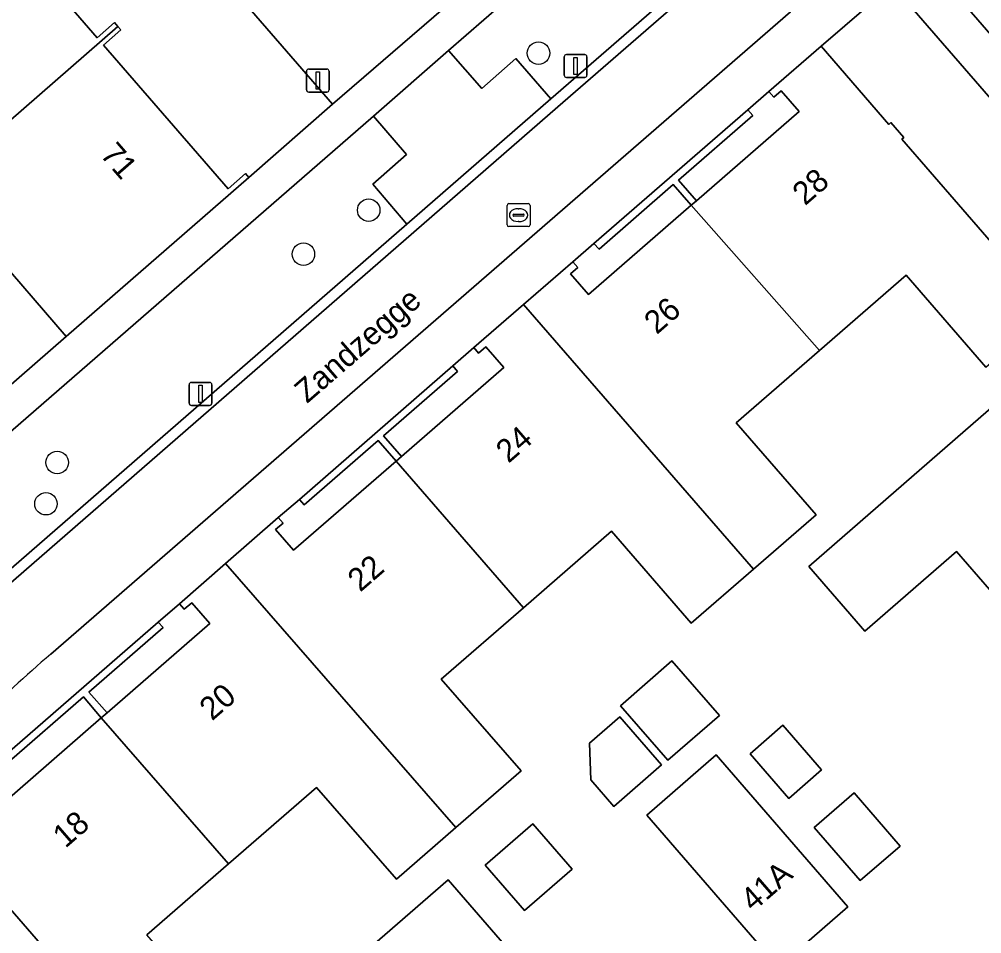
# Model space of a CAD drawing. Extents: x 155887 to 156869, y 383880 to 384678.
# Drawn here: x 156506.07 to 156547.97, y 384195.11 to 384234.9 of the extents above; entities that cross this region are included whole.
import ezdxf

# ---------------------------------------------------------------- set-up
doc = ezdxf.new("R2010")
doc.units = 0
for name, color, linetype in [('IMGEO_Boom', 7, 'Continuous'), ('IMGEO_Erf', 7, 'Continuous'), ('IMGEO_Groenvoorziening', 7, 'Continuous'), ('IMGEO_Lichtmast', 7, 'Continuous'), ('IMGEO_Muur', 7, 'Continuous'), ('IMGEO_Openbare_ruimte_label', 7, 'Continuous'), ('IMGEO_Pand', 7, 'Continuous'), ('IMGEO_Pand_nummerreeks', 7, 'Continuous'), ('IMGEO_Parkeervlak_open', 7, 'Continuous'), ('IMGEO_Rijbaan_lokaal_gesloten', 7, 'Continuous'), ('IMGEO_Rijbaan_lokaal_open', 7, 'Continuous'), ('IMGEO_Rioolput', 7, 'Continuous'), ('IMGEO_Voetpad_open', 7, 'Continuous')]:
    doc.layers.add(name, color=color, linetype=linetype)

msp = doc.modelspace()

# ---------------------------------------------------------------- linework, layer by layer
at = {"layer": 'IMGEO_Boom'}
for centre in [(156528.675, 384233.426), (156521.281, 384226.592), (156518.44, 384224.677), (156507.721, 384215.612), (156507.233, 384213.819)]:
    msp.add_circle(centre, 0.489, dxfattribs=at)
at = {"layer": 'IMGEO_Erf'}
for points in [[(156504.174, 384240.191), (156509.463, 384234.099), (156510.218, 384234.754), (156510.368, 384234.581), (156510.494, 384234.436), (156509.739, 384233.781), (156515.166, 384227.529), (156515.919, 384228.186), (156516.06, 384228.023), (156519.712, 384231.205), (156503.377, 384250)], [(156548.151, 384219.765), (156544.678, 384223.764), (156540.909, 384220.491), (156537.283, 384217.343), (156540.756, 384213.343), (156538.031, 384210.977), (156535.322, 384208.625), (156531.849, 384212.625), (156528.014, 384209.294), (156524.439, 384206.19), (156527.912, 384202.19), (156525.079, 384199.731), (156522.486, 384197.479), (156519.013, 384201.478), (156515.179, 384198.149), (156511.625, 384195.063)], [(156549.746, 384208.44), (156546.876, 384211.742), (156542.885, 384208.273), (156540.44, 384211.086), (156547.935, 384217.602), (156551.708, 384220.882)], [(156517.24, 384190.944), (156524.738, 384197.456), (156527.196, 384194.626)]]:
    msp.add_lwpolyline(points, dxfattribs=at)
for points in [[(156537.787, 384230.955), (156537.998, 384230.712), (156534.767, 384227.906), (156535.551, 384227.004), (156540.023, 384230.887), (156539.236, 384231.792), (156538.912, 384231.511), (156538.702, 384231.752)], [(156530.174, 384224.347), (156530.384, 384224.106), (156530.067, 384223.83), (156530.853, 384222.925), (156535.323, 384226.806), (156534.54, 384227.707), (156531.308, 384224.9), (156531.089, 384225.151)], [(156508.113, 384221.097), (156504.771, 384224.949), (156500, 384220.809), (156499.918, 384220.737), (156494.957, 384216.432), (156498.314, 384212.563)], [(156524.939, 384219.822), (156525.149, 384219.581), (156521.928, 384216.779), (156522.713, 384215.877), (156527.166, 384219.744), (156526.381, 384220.648), (156526.065, 384220.373), (156525.856, 384220.614)], [(156517.346, 384213.216), (156517.552, 384212.981), (156517.229, 384212.7), (156518.013, 384211.797), (156522.478, 384215.674), (156521.694, 384216.574), (156518.473, 384213.77), (156518.263, 384214.011)], [(156512.123, 384208.672), (156512.333, 384208.43), (156509.103, 384205.623), (156509.89, 384204.718), (156514.366, 384208.604), (156513.579, 384209.51), (156513.254, 384209.228), (156513.039, 384209.467)], [(156534.307, 384202.655), (156532.242, 384205.032), (156534.482, 384206.977), (156536.546, 384204.6)], [(156504.508, 384202.058), (156504.718, 384201.816), (156504.393, 384201.534), (156505.18, 384200.628), (156509.637, 384204.498), (156508.866, 384205.417), (156505.635, 384202.609), (156505.425, 384202.851)], [(156534.027, 384202.455), (156531.946, 384200.648), (156530.947, 384201.798), (156530.89, 384203.396), (156532.213, 384204.545)], [(156539.57, 384200.995), (156537.884, 384202.937), (156539.312, 384204.177), (156540.999, 384202.236)], [(156542.133, 384196.272), (156539.115, 384193.651), (156533.388, 384200.274), (156536.406, 384202.895)], [(156544.413, 384198.922), (156542.678, 384197.421), (156540.674, 384199.738), (156542.409, 384201.239)], [(156530.139, 384197.924), (156528.061, 384196.12), (156526.351, 384198.089), (156528.429, 384199.893)]]:
    msp.add_lwpolyline(points, close=True, dxfattribs=at)
at = {"layer": 'IMGEO_Groenvoorziening'}
msp.add_lwpolyline([(156550.654, 384222.583), (156553.701, 384225.286), (156544.066, 384236.402), (156540.977, 384233.732), (156543.926, 384230.326), (156544.012, 384230.409), (156544.577, 384229.751), (156544.493, 384229.68)], close=True, dxfattribs=at)
at = {"layer": 'IMGEO_Lichtmast'}
for p, q in [((156529.794, 384232.467), (156529.794, 384233.267)), ((156529.794, 384233.267), (156529.794, 384232.467)), ((156529.894, 384233.367), (156530.684, 384233.367)), ((156530.684, 384233.367), (156529.894, 384233.367)), ((156530.784, 384233.267), (156530.784, 384232.467)), ((156530.784, 384232.467), (156530.784, 384233.267)), ((156518.57, 384231.836), (156518.57, 384232.636)), ((156518.57, 384232.636), (156518.57, 384231.836)), ((156518.67, 384232.736), (156519.46, 384232.736)), ((156519.46, 384232.736), (156518.67, 384232.736)), ((156519.56, 384232.636), (156519.56, 384231.836)), ((156519.56, 384231.836), (156519.56, 384232.636)), ((156530.684, 384232.367), (156529.894, 384232.367)), ((156529.894, 384232.367), (156530.684, 384232.367)), ((156519.46, 384231.736), (156518.67, 384231.736)), ((156518.67, 384231.736), (156519.46, 384231.736)), ((156513.465, 384218.199), (156513.465, 384218.999)), ((156513.465, 384218.999), (156513.465, 384218.199)), ((156513.565, 384219.099), (156514.355, 384219.099)), ((156514.355, 384219.099), (156513.565, 384219.099)), ((156514.455, 384218.999), (156514.455, 384218.199)), ((156514.455, 384218.199), (156514.455, 384218.999)), ((156514.355, 384218.099), (156513.565, 384218.099)), ((156513.565, 384218.099), (156514.355, 384218.099))]:
    msp.add_line(p, q, dxfattribs=at)
for points in [[(156530.214, 384233.242), (156530.364, 384233.242), (156530.364, 384232.492), (156530.214, 384232.492), (156530.214, 384233.242)], [(156518.99, 384232.611), (156519.14, 384232.611), (156519.14, 384231.861), (156518.99, 384231.861), (156518.99, 384232.611)], [(156513.885, 384218.974), (156514.035, 384218.974), (156514.035, 384218.224), (156513.885, 384218.224), (156513.885, 384218.974)]]:
    msp.add_lwpolyline(points, dxfattribs=at)
for centre, start, end in [((156529.894, 384233.267), 90, 180), ((156529.894, 384233.267), 90, 180), ((156530.684, 384233.267), 0, 90), ((156530.684, 384233.267), 360, 90), ((156518.67, 384232.636), 90, 180), ((156518.67, 384232.636), 90, 180), ((156519.46, 384232.636), 0, 90), ((156519.46, 384232.636), 360, 90), ((156529.894, 384232.467), 180, 270), ((156529.894, 384232.467), 180, 270), ((156530.684, 384232.467), 270, 0), ((156530.684, 384232.467), 270, 0), ((156518.67, 384231.836), 180, 270), ((156518.67, 384231.836), 180, 270), ((156519.46, 384231.836), 270, 0), ((156519.46, 384231.836), 270, 0), ((156513.565, 384218.999), 90, 180), ((156513.565, 384218.999), 90, 180), ((156514.355, 384218.999), 0, 90), ((156514.355, 384218.999), 360, 90), ((156513.565, 384218.199), 180, 270), ((156513.565, 384218.199), 180, 270), ((156514.355, 384218.199), 270, 0), ((156514.355, 384218.199), 270, 0)]:
    msp.add_arc(centre, 0.1, start, end, dxfattribs=at)
at = {"layer": 'IMGEO_Muur'}
for points in [[(156531.089, 384225.151), (156531.308, 384224.9), (156534.54, 384227.707), (156535.323, 384226.806), (156535.551, 384227.004), (156534.767, 384227.906), (156537.998, 384230.712), (156537.787, 384230.955)], [(156522.713, 384215.877), (156521.928, 384216.779), (156525.149, 384219.581), (156524.939, 384219.822), (156518.263, 384214.011), (156518.473, 384213.77), (156521.694, 384216.574), (156522.478, 384215.674)], [(156505.425, 384202.851), (156505.635, 384202.609), (156508.866, 384205.417), (156509.637, 384204.498), (156509.89, 384204.718), (156509.103, 384205.623), (156512.333, 384208.43), (156512.123, 384208.672)]]:
    msp.add_lwpolyline(points, close=True, dxfattribs=at)
msp.add_lwpolyline([(156498.314, 384212.563), (156508.113, 384221.097)], dxfattribs=at)
at = {"layer": 'IMGEO_Pand'}
for points in [[(156504.799, 384240.996), (156500, 384236.825), (156496.844, 384234.082), (156500, 384230.446), (156500, 384230.329), (156495.203, 384226.165), (156497.561, 384223.45), (156500, 384225.57), (156510.368, 384234.581), (156510.218, 384234.754), (156509.463, 384234.099), (156504.174, 384240.191), (156504.929, 384240.846)], [(156499.918, 384220.737), (156500, 384220.809), (156504.771, 384224.949), (156508.113, 384221.097), (156516.06, 384228.023), (156515.919, 384228.186), (156515.166, 384227.529), (156509.739, 384233.781), (156510.494, 384234.436), (156510.368, 384234.581), (156500, 384225.57), (156497.561, 384223.45)], [(156540.909, 384220.491), (156544.678, 384223.764), (156548.151, 384219.765), (156550.732, 384222.006), (156550.831, 384221.892), (156551.072, 384222.102), (156550.654, 384222.583), (156544.493, 384229.68), (156544.577, 384229.751), (156544.012, 384230.409), (156543.926, 384230.326), (156540.977, 384233.732), (156538.702, 384231.752), (156538.912, 384231.511), (156539.236, 384231.792), (156540.023, 384230.887), (156535.551, 384227.004), (156535.323, 384226.806)], [(156540.909, 384220.491), (156535.323, 384226.806), (156530.853, 384222.925), (156530.067, 384223.83), (156530.384, 384224.106), (156530.174, 384224.347), (156528.027, 384222.491), (156538.031, 384210.977), (156540.756, 384213.343), (156537.283, 384217.343)], [(156528.027, 384222.491), (156525.856, 384220.614), (156526.065, 384220.373), (156526.381, 384220.648), (156527.166, 384219.744), (156522.713, 384215.877), (156522.478, 384215.674), (156528.014, 384209.294), (156531.849, 384212.625), (156535.322, 384208.625), (156538.031, 384210.977)], [(156556.107, 384213.987), (156552.476, 384218.166), (156553.382, 384218.954), (156553.664, 384218.629), (156553.906, 384218.839), (156552.54, 384220.411), (156551.851, 384221.205), (156551.61, 384220.995), (156551.708, 384220.882), (156547.935, 384217.602), (156540.44, 384211.086), (156542.885, 384208.273), (156546.876, 384211.742), (156549.746, 384208.44)], [(156525.079, 384199.731), (156527.912, 384202.19), (156524.439, 384206.19), (156528.014, 384209.294), (156522.478, 384215.674), (156518.013, 384211.797), (156517.229, 384212.7), (156517.552, 384212.981), (156517.346, 384213.216), (156515.05, 384211.218)], [(156525.079, 384199.731), (156515.05, 384211.218), (156513.039, 384209.467), (156513.254, 384209.228), (156513.579, 384209.51), (156514.366, 384208.604), (156509.89, 384204.718), (156509.637, 384204.498), (156515.179, 384198.149), (156519.013, 384201.478), (156522.486, 384197.479)], [(156534.307, 384202.655), (156536.546, 384204.6), (156534.482, 384206.977), (156532.242, 384205.032)], [(156509.637, 384204.498), (156505.18, 384200.628), (156504.393, 384201.534), (156504.718, 384201.816), (156504.508, 384202.058), (156502.257, 384200.103), (156512.362, 384188.479), (156512.604, 384188.689), (156512.505, 384188.802), (156515.103, 384191.058), (156511.625, 384195.063), (156515.179, 384198.149)], [(156530.89, 384203.396), (156530.947, 384201.798), (156531.946, 384200.648), (156534.027, 384202.455), (156532.213, 384204.545)], [(156539.57, 384200.995), (156540.999, 384202.236), (156539.312, 384204.177), (156537.884, 384202.937)], [(156539.115, 384193.651), (156542.133, 384196.272), (156536.406, 384202.895), (156533.388, 384200.274)], [(156540.674, 384199.738), (156542.678, 384197.421), (156544.413, 384198.922), (156542.409, 384201.239)], [(156530.139, 384197.924), (156528.429, 384199.893), (156526.351, 384198.089), (156528.061, 384196.12)], [(156526.573, 384187.303), (156523.215, 384191.17), (156527.196, 384194.626), (156524.738, 384197.456), (156517.24, 384190.944), (156513.464, 384187.665), (156513.365, 384187.779), (156513.124, 384187.569), (156515.188, 384185.183), (156515.429, 384185.392), (156515.148, 384185.716), (156516.056, 384186.504), (156519.951, 384182.025), (156520.147, 384181.798)]]:
    msp.add_lwpolyline(points, close=True, dxfattribs=at)
at = {"layer": 'IMGEO_Parkeervlak_open'}
for points in [[(156524.756, 384233.539), (156526.209, 384231.896), (156527.683, 384233.191), (156529.214, 384231.44), (156536.993, 384238.198), (156545.199, 384245.326), (156546.056, 384246.081), (156543.11, 384249.489), (156533.99, 384241.564)], [(156522.949, 384225.984), (156521.456, 384227.719), (156522.926, 384229.023), (156521.497, 384230.686), (156500, 384212.021), (156487.753, 384201.388), (156486.972, 384200.71), (156488.402, 384199.038), (156489.913, 384197.295), (156490.753, 384198.024), (156500, 384206.046)]]:
    msp.add_lwpolyline(points, close=True, dxfattribs=at)
msp.add_lwpolyline([(156549.895, 384238.752), (156546.848, 384235.996), (156555.057, 384226.525), (156558.415, 384229.563), (156552.833, 384236.013), (156551.539, 384237.365)], dxfattribs=at)
at = {"layer": 'IMGEO_Rijbaan_lokaal_gesloten'}
for points in [[(156557.467, 384248.05), (156553.99, 384252.361), (156553.135, 384251.635), (156551.256, 384250), (156547.776, 384246.974), (156547.528, 384246.758), (156546.36, 384245.735), (156545.502, 384244.98), (156537.299, 384237.854), (156529.516, 384231.093), (156523.251, 384225.637), (156500, 384205.436), (156491.733, 384198.254), (156491.055, 384197.674), (156493.377, 384194.981), (156497.577, 384190.155), (156500.691, 384192.754)], [(156507.439, 384207.279), (156539.647, 384235.223)]]:
    msp.add_lwpolyline(points, dxfattribs=at)
msp.add_arc((156550.862, 384156.992), 66.441, 130.81095, 138.27039, dxfattribs=at)
at = {"layer": 'IMGEO_Rijbaan_lokaal_open'}
for points in [[(156500, 384263.622), (156490.842, 384274.169), (156489.152, 384272.701), (156487.652, 384271.39), (156486.351, 384270.258), (156486.485, 384270.099), (156500, 384253.885), (156503.377, 384250), (156519.712, 384231.205), (156524.533, 384235.366), (156511.827, 384250)], [(156529.214, 384231.44), (156527.683, 384233.191), (156526.209, 384231.896), (156524.756, 384233.539), (156521.497, 384230.686), (156522.926, 384229.023), (156521.456, 384227.719), (156522.949, 384225.984)]]:
    msp.add_lwpolyline(points, close=True, dxfattribs=at)
msp.add_lwpolyline([(156500, 384205.436), (156523.251, 384225.637), (156529.516, 384231.093), (156537.299, 384237.854), (156545.502, 384244.98), (156546.36, 384245.735), (156547.528, 384246.758), (156547.776, 384246.974), (156547.442, 384247.292), (156547.227, 384247.106), (156546.056, 384246.081), (156545.199, 384245.326), (156536.993, 384238.198), (156529.214, 384231.44), (156522.949, 384225.984), (156500, 384206.046)], dxfattribs=at)
at = {"layer": 'IMGEO_Rioolput'}
for p, q in [((156527.304, 384225.952), (156527.304, 384226.804)), ((156527.379, 384226.878), (156528.231, 384226.878)), ((156527.792, 384226.658), (156527.817, 384226.658)), ((156528.305, 384226.804), (156528.305, 384225.952)), ((156527.563, 384226.372), (156527.563, 384226.384)), ((156528.001, 384226.335), (156527.603, 384226.335)), ((156527.606, 384226.421), (156528.004, 384226.421)), ((156528.047, 384226.384), (156528.047, 384226.372)), ((156528.231, 384225.878), (156527.379, 384225.878)), ((156527.815, 384226.098), (156527.79, 384226.098))]:
    msp.add_line(p, q, dxfattribs=at)
for points in [[(156527.304, 384225.952), (156527.304, 384226.804)], [(156527.379, 384226.878), (156528.231, 384226.878)], [(156528.305, 384226.804), (156528.305, 384225.952)], [(156528.231, 384225.878), (156527.379, 384225.878)]]:
    msp.add_lwpolyline(points, dxfattribs=at)
for centre, radius, start, end in [((156527.381, 384226.802), 0.0765, 91.552, 178.448), ((156527.381, 384226.802), 0.0765, 91.552, 178.448), ((156528.229, 384226.802), 0.0765, 1.552, 88.448), ((156528.229, 384226.802), 0.0765, 1.552, 88.448), ((156527.603, 384226.381), 0.0403, 85.8775, 175.7526), ((156527.6, 384226.371), 0.0366, 178.938, 274.7102), ((156528.004, 384226.378), 0.043, 264.8664, 352.4533), ((156528.008, 384226.383), 0.0386, 1.7309, 96.639), ((156527.381, 384225.954), 0.0765, 181.552, 268.448), ((156527.381, 384225.954), 0.0765, 181.552, 268.448), ((156528.229, 384225.954), 0.0765, 271.552, 358.448), ((156528.229, 384225.954), 0.0765, 271.552, 358.448)]:
    msp.add_arc(centre, radius, start, end, dxfattribs=at)
for centre, major_axis, ratio, start_param, end_param in [((156527.791, 384226.378), (-0.387, 0.002), 0.722429, 4.712389, 7.853982), ((156527.816, 384226.378), (-0.39, 0.002), 0.717154, 1.570796, 4.712389)]:
    msp.add_ellipse(centre, major_axis=major_axis, ratio=ratio, start_param=start_param, end_param=end_param, dxfattribs=at)
at = {"layer": 'IMGEO_Voetpad_open'}
msp.add_lwpolyline([(156521.497, 384230.686), (156524.756, 384233.539), (156533.99, 384241.564), (156543.11, 384249.489), (156542.133, 384250.656), (156536.049, 384245.383), (156532.979, 384242.697), (156528.897, 384239.125), (156528.133, 384238.467), (156524.533, 384235.366), (156519.712, 384231.205), (156516.06, 384228.023), (156508.113, 384221.097), (156498.314, 384212.563), (156490.404, 384205.705), (156486.746, 384202.533), (156487.753, 384201.388), (156500, 384212.021)], close=True, dxfattribs=at)
for points in [[(156504.508, 384202.058), (156505.425, 384202.851), (156512.123, 384208.672), (156513.039, 384209.467), (156515.05, 384211.218), (156517.346, 384213.216), (156518.263, 384214.011), (156524.939, 384219.822), (156525.856, 384220.614), (156528.027, 384222.491), (156530.174, 384224.347), (156531.089, 384225.151), (156537.787, 384230.955), (156538.702, 384231.752), (156540.977, 384233.732), (156544.066, 384236.402), (156547.567, 384239.428)], [(156547.567, 384239.428), (156544.066, 384236.402), (156553.701, 384225.286), (156550.654, 384222.583), (156551.072, 384222.102), (156551.851, 384221.205), (156552.54, 384220.411), (156555.608, 384223.079), (156556.954, 384221.495), (156553.906, 384218.839), (156554.75, 384217.861), (156557.889, 384220.434), (156563.532, 384213.929), (156560.5, 384211.26), (156561.314, 384210.312), (156561.406, 384210.206), (156564.47, 384212.88), (156566.424, 384210.624), (156563.379, 384207.936), (156564.969, 384206.103), (156565.208, 384205.827), (156568.286, 384208.47), (156578.123, 384197.159), (156581.226, 384199.862)], [(156557, 384224.286), (156560.389, 384227.273), (156558.415, 384229.563), (156555.057, 384226.525), (156546.848, 384235.996), (156549.895, 384238.752)], [(156543.57, 384238.045), (156543.282, 384238.376), (156539.647, 384235.223), (156507.439, 384207.279)], [(156526.237, 384172.47), (156524.662, 384174.288), (156522.599, 384176.668), (156521.814, 384177.584), (156515.999, 384184.242), (156515.188, 384185.183), (156513.124, 384187.569), (156512.362, 384188.479), (156502.257, 384200.103), (156501.585, 384200.905), (156500.757, 384199.93)]]:
    msp.add_lwpolyline(points, dxfattribs=at)
msp.add_arc((156550.862, 384156.992), 66.441, 130.81095, 138.27039, dxfattribs=at)

# ---------------------------------------------------------------- texts
at = {"layer": 'IMGEO_Openbare_ruimte_label'}
msp.add_text('Zandzegge', height=1, rotation=40.9433, dxfattribs=at).set_placement((156518.598, 384218.16))
at = {"layer": 'IMGEO_Pand_nummerreeks'}
for s, rotation, p in [('71', 310.9624, (156509.557, 384228.988)), ('28', 40.9718, (156540.276, 384226.763)), ('26', 40.9718, (156533.82, 384221.157)), ('24', 40.9718, (156527.367, 384215.553)), ('22', 40.9718, (156520.912, 384209.947)), ('20', 40.9718, (156514.463, 384204.347)), ('18', 40.9718, (156508.078, 384198.801)), ('41A', 40.9729, (156538.016, 384196.035))]:
    msp.add_text(s, height=1, rotation=rotation, dxfattribs=at).set_placement(p)

doc.saveas('drawing.dxf')
